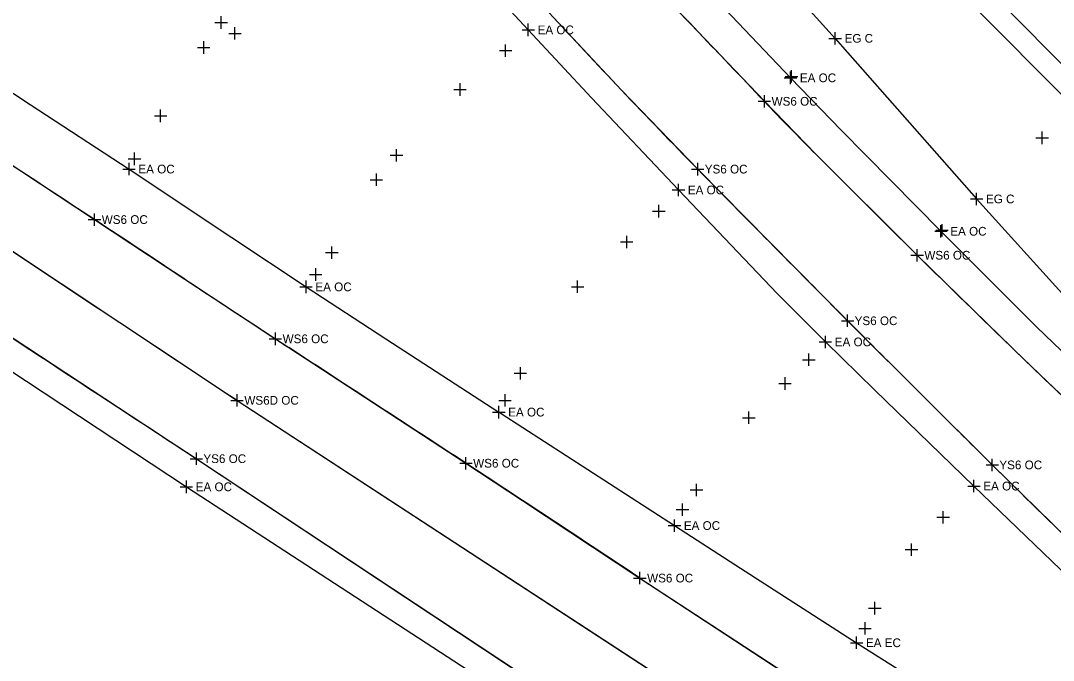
# Model space of a CAD drawing. Extents: x 1324236 to 1326110, y 459090 to 460782.
# Drawn here: x 1325694.6 to 1325860.4, y 459650.5 to 459753.2 of the extents above; entities that cross this region are included whole.
import ezdxf

# ---------------------------------------------------------------- set-up
doc = ezdxf.new("R2010")
doc.units = 0
for name, color, linetype in [('BD_X_Canopy', 7, 'Continuous'), ('DR_X_Ditch', 7, 'Continuous'), ('DV_X_Property_Line', 7, 'Continuous'), ('LT_X_Poles', 7, 'Continuous'), ('PM_X_Edge_Line', 7, 'Continuous'), ('PM_X_Lane_Line', 7, 'Continuous'), ('PV_X_Shoulder', 7, 'Continuous'), ('PV_X_Shoulder_Aggregate', 7, 'Continuous'), ('RW_X_CL', 7, 'Continuous'), ('VG_X_Flower_Bed', 7, 'Continuous')]:
    doc.layers.add(name, color=color, linetype=linetype)

msp = doc.modelspace()

# ---------------------------------------------------------------- linework, layer by layer
at = {"layer": 'BD_X_Canopy'}
msp.add_lwpolyline([(1325560.79, 459804.3), (1325643.88, 459749.04), (1325672.8, 459729.82), (1325672.8, 459729.82), (1325729.36, 459692.27), (1325729.36, 459692.27), (1325817.9, 459634.46)], dxfattribs=at)
at = {"layer": 'DR_X_Ditch'}
for points in [[(1325555.27, 459794.26), (1325588.76, 459771.64), (1325622.37, 459749.18), (1325622.37, 459749.18), (1325672.54, 459715.96), (1325722.82, 459682.9), (1325722.82, 459682.9), (1325810.46, 459624.88)], [(1325791.45, 459763.97), (1325814, 459740.29), (1325814, 459740.29), (1325822.27, 459731.78), (1325822.27, 459731.78), (1325838.52, 459715.57), (1325838.52, 459715.57), (1325854.14, 459700.33), (1325854.14, 459700.33), (1325862.14, 459692.66)], [(1325865.07, 459667.75), (1325850.59, 459681.9), (1325850.59, 459681.9), (1325839.79, 459692.63), (1325839.79, 459692.63), (1325827.37, 459705.05), (1325827.37, 459705.05), (1325814.8, 459717.71), (1325814.8, 459717.71), (1325803.31, 459729.4), (1325803.31, 459729.4), (1325791.07, 459742.09), (1325791.07, 459742.09), (1325779.41, 459754.55)], [(1325691.95, 459730.88), (1325706.48, 459721.3), (1325706.48, 459721.3), (1325720.99, 459711.73), (1325720.99, 459711.73), (1325735.51, 459702.15), (1325735.51, 459702.15), (1325737.67, 459700.73), (1325737.67, 459700.73), (1325766.09, 459682.17), (1325766.09, 459682.17), (1325775.17, 459676.21), (1325775.17, 459676.21), (1325794.01, 459663.73), (1325794.01, 459663.73), (1325823.6, 459644.37)]]:
    msp.add_lwpolyline(points, dxfattribs=at)
at = {"layer": 'DV_X_Property_Line'}
for p, q in [((1325775.1, 459751.76), (1325777.1, 459751.76)), ((1325776.1, 459750.76), (1325776.1, 459752.76)), ((1325825.37, 459749.4), (1325825.37, 459751.4)), ((1325824.37, 459750.4), (1325826.37, 459750.4)), ((1325818.19, 459743.06), (1325818.19, 459745.06)), ((1325817.19, 459744.06), (1325819.19, 459744.06)), ((1325712.02, 459728.41), (1325712.02, 459730.41)), ((1325711.02, 459729.41), (1325713.02, 459729.41)), ((1325800.21, 459725.05), (1325800.21, 459727.05)), ((1325799.21, 459726.05), (1325801.21, 459726.05)), ((1325848.07, 459723.61), (1325848.07, 459725.61)), ((1325847.07, 459724.61), (1325849.07, 459724.61)), ((1325842.34, 459718.42), (1325842.34, 459720.42)), ((1325841.34, 459719.42), (1325843.34, 459719.42)), ((1325740.43, 459709.49), (1325740.43, 459711.49)), ((1325739.43, 459710.49), (1325741.43, 459710.49)), ((1325822.8, 459701.65), (1325824.8, 459701.65)), ((1325823.8, 459700.65), (1325823.8, 459702.65)), ((1325770.38, 459690.38), (1325772.38, 459690.38)), ((1325771.38, 459689.38), (1325771.38, 459691.38)), ((1325720.22, 459678.38), (1325722.22, 459678.38)), ((1325721.22, 459677.38), (1325721.22, 459679.38)), ((1325846.64, 459678.5), (1325848.64, 459678.5)), ((1325847.64, 459677.5), (1325847.64, 459679.5)), ((1325798.57, 459672.16), (1325800.57, 459672.16)), ((1325799.57, 459671.16), (1325799.57, 459673.16)), ((1325828.8, 459652.34), (1325828.8, 459654.34)), ((1325827.8, 459653.34), (1325829.8, 459653.34))]:
    msp.add_line(p, q, dxfattribs=at)
at = {"layer": 'LT_X_Poles'}
for points in [[(1325555.27, 459794.26), (1325588.76, 459771.64), (1325622.37, 459749.18), (1325622.37, 459749.18), (1325672.54, 459715.96), (1325722.82, 459682.9), (1325722.82, 459682.9), (1325810.46, 459624.88)], [(1325791.45, 459763.97), (1325814, 459740.29), (1325814, 459740.29), (1325822.27, 459731.78), (1325822.27, 459731.78), (1325838.52, 459715.57), (1325838.52, 459715.57), (1325854.14, 459700.33), (1325854.14, 459700.33), (1325862.14, 459692.66)], [(1325865.07, 459667.75), (1325850.59, 459681.9), (1325850.59, 459681.9), (1325839.79, 459692.63), (1325839.79, 459692.63), (1325827.37, 459705.05), (1325827.37, 459705.05), (1325814.8, 459717.71), (1325814.8, 459717.71), (1325803.31, 459729.4), (1325803.31, 459729.4), (1325791.07, 459742.09), (1325791.07, 459742.09), (1325779.41, 459754.55)], [(1325691.95, 459730.88), (1325706.48, 459721.3), (1325706.48, 459721.3), (1325720.99, 459711.73), (1325720.99, 459711.73), (1325735.51, 459702.15), (1325735.51, 459702.15), (1325737.67, 459700.73), (1325737.67, 459700.73), (1325766.09, 459682.17), (1325766.09, 459682.17), (1325775.17, 459676.21), (1325775.17, 459676.21), (1325794.01, 459663.73), (1325794.01, 459663.73), (1325823.6, 459644.37)]]:
    msp.add_lwpolyline(points, dxfattribs=at)
at = {"layer": 'PM_X_Edge_Line'}
for p, q in [((1325722.82, 459682.9), (1325810.46, 459624.88)), ((1325794.01, 459663.73), (1325823.6, 459644.37))]:
    msp.add_line(p, q, dxfattribs=at)
for centre, radius, start, end in [((1383694.65, 514882.33), 79942.57, 223.5885223, 223.6119585), ((1326587.02, 460498.44), 1098, 222.64858, 223.5389), ((1335510.5, 474627.07), 17864.12, 236.391202, 236.777207), ((1326640.79, 460549.54), 1172.19, 223.5389, 224.40059), ((1326237.59, 460143.83), 585.05, 223.61196, 224.77347), ((1327378.13, 461275.39), 2191.67, 224.77347, 225.37357), ((1183238.06, 243554.56), 258892.46, 56.612432, 56.616283), ((1328401.12, 462273.42), 3636.03, 224.40059, 224.65892), ((1314264.06, 442359.77), 20793.06, 56.564516, 56.612432), ((1328877.32, 462743.98), 4305.5, 224.65892, 224.89631), ((1328639.98, 462572.3), 4001.13, 225.55958, 225.87212), ((1339091.07, 479963.86), 24267.43, 236.567946, 236.609002), ((1329595.82, 463459.88), 5319.77, 224.89631, 225.08549), ((1326059.04, 460192.99), 587.88, 236.609, 236.8609), ((1270285.12, 374763.47), 101436.31, 56.8417191, 56.8608953), ((1326573.5, 460441.93), 1033.16, 225.87212, 226.48718), ((1328662.89, 462524.16), 3998.43, 225.08549, 225.30371), ((1324549.17, 457819.56), 2224.91, 56.56212, 56.84172), ((1326994.07, 460837.57), 1625.77, 225.30371, 226.0172), ((1320462, 451629.95), 9642.2, 56.427808, 56.562118)]:
    msp.add_arc(centre, radius, start, end, dxfattribs=at)
at = {"layer": 'PM_X_Lane_Line'}
msp.add_line((1325729.36, 459692.27), (1325817.9, 459634.46), dxfattribs=at)
msp.add_arc((1441552.88, 634212.06), 209457.02, 236.4103992, 236.4289701, dxfattribs=at)
at = {"layer": 'PV_X_Shoulder'}
for points in [[(1325553.3, 459790.42), (1325634.91, 459735.61), (1325634.91, 459735.61), (1325664.15, 459716.09), (1325664.15, 459716.09), (1325721.22, 459678.38), (1325721.22, 459678.38), (1325808.28, 459621.69)], [(1325795.1, 459768.39), (1325818.19, 459744.06), (1325818.19, 459744.06), (1325826.31, 459735.63), (1325826.31, 459735.63), (1325842.34, 459719.42), (1325842.34, 459719.42), (1325857.74, 459704), (1325857.74, 459704), (1325865.61, 459696.45)], [(1325867.12, 459659.77), (1325847.64, 459678.5), (1325847.64, 459678.5), (1325831.67, 459693.94), (1325831.67, 459693.94), (1325823.8, 459701.65), (1325823.8, 459701.65), (1325816.08, 459709.44), (1325816.08, 459709.44), (1325800.21, 459726.05), (1325800.21, 459726.05), (1325786.26, 459740.86), (1325786.26, 459740.86), (1325776.1, 459751.76), (1325776.1, 459751.76), (1325765.62, 459763.11)], [(1325682.38, 459748.84), (1325696.17, 459739.79), (1325696.17, 459739.79), (1325712.02, 459729.41), (1325712.02, 459729.41), (1325728.51, 459718.41), (1325728.51, 459718.41), (1325740.43, 459710.49), (1325740.43, 459710.49), (1325753.22, 459702.15), (1325753.22, 459702.15), (1325771.38, 459690.38), (1325771.38, 459690.38), (1325771.76, 459690.14), (1325771.76, 459690.14), (1325799.57, 459672.16), (1325809.44, 459665.8), (1325809.44, 459665.8), (1325828.8, 459653.34), (1325828.8, 459653.34), (1325855.9, 459636.22)]]:
    msp.add_lwpolyline(points, dxfattribs=at)
at = {"layer": 'PV_X_Shoulder_Aggregate'}
msp.add_lwpolyline([(1325606.5, 460003.97), (1325627.86, 459979.71), (1325648.47, 459953.75), (1325670.82, 459926.9), (1325690.92, 459900.29), (1325711.62, 459873.72), (1325733.33, 459849.01), (1325756.75, 459825.62), (1325779.78, 459800.49), (1325802.43, 459775.88), (1325825.37, 459750.4), (1325848.07, 459724.61), (1325869.88, 459700.51), (1325892.16, 459676.27), (1325913.97, 459651.72)], dxfattribs=at)
at = {"layer": 'RW_X_CL'}
for p, q in [((1325725.8, 459752.94), (1325727.8, 459752.94)), ((1325726.8, 459751.94), (1325726.8, 459753.94)), ((1325729.01, 459750.19), (1325729.01, 459752.19)), ((1325724.01, 459747.94), (1325724.01, 459749.94)), ((1325728.01, 459751.19), (1325730.01, 459751.19)), ((1325723.01, 459748.94), (1325725.01, 459748.94)), ((1325771.47, 459748.43), (1325773.47, 459748.43)), ((1325772.47, 459747.43), (1325772.47, 459749.43)), ((1325818.35, 459743.3), (1325818.35, 459745.3)), ((1325765.16, 459741.18), (1325765.16, 459743.18)), ((1325817.35, 459744.3), (1325819.35, 459744.3)), ((1325764.16, 459742.18), (1325766.16, 459742.18)), ((1325813, 459740.29), (1325815, 459740.29)), ((1325814, 459739.29), (1325814, 459741.29)), ((1325717.08, 459736.96), (1325717.08, 459738.96)), ((1325716.08, 459737.96), (1325718.08, 459737.96)), ((1325858.59, 459733.42), (1325858.59, 459735.42)), ((1325857.59, 459734.42), (1325859.59, 459734.42)), ((1325712.9, 459730.05), (1325712.9, 459732.05)), ((1325753.95, 459731.62), (1325755.95, 459731.62)), ((1325754.95, 459730.62), (1325754.95, 459732.62)), ((1325711.9, 459731.05), (1325713.9, 459731.05)), ((1325803.31, 459728.4), (1325803.31, 459730.4)), ((1325751.72, 459726.69), (1325751.72, 459728.69)), ((1325802.31, 459729.4), (1325804.31, 459729.4)), ((1325750.72, 459727.69), (1325752.72, 459727.69)), ((1325797.05, 459721.64), (1325797.05, 459723.64)), ((1325706.48, 459720.3), (1325706.48, 459722.3)), ((1325796.05, 459722.64), (1325798.05, 459722.64)), ((1325705.48, 459721.3), (1325707.48, 459721.3)), ((1325842.53, 459718.58), (1325842.53, 459720.58)), ((1325791.9, 459716.71), (1325791.9, 459718.71)), ((1325841.53, 459719.58), (1325843.53, 459719.58)), ((1325744.57, 459715), (1325744.57, 459717)), ((1325790.9, 459717.71), (1325792.9, 459717.71)), ((1325838.52, 459714.57), (1325838.52, 459716.57)), ((1325743.57, 459716), (1325745.57, 459716)), ((1325837.52, 459715.57), (1325839.52, 459715.57)), ((1325741.99, 459711.47), (1325741.99, 459713.47)), ((1325740.99, 459712.47), (1325742.99, 459712.47)), ((1325784.03, 459709.51), (1325784.03, 459711.51)), ((1325783.03, 459710.51), (1325785.03, 459710.51)), ((1325826.37, 459705.05), (1325828.37, 459705.05)), ((1325827.37, 459704.05), (1325827.37, 459706.05)), ((1325734.51, 459702.15), (1325736.51, 459702.15)), ((1325735.51, 459701.15), (1325735.51, 459703.15)), ((1325820.13, 459698.79), (1325822.13, 459698.79)), ((1325821.13, 459697.79), (1325821.13, 459699.79)), ((1325773.84, 459696.61), (1325775.84, 459696.61)), ((1325774.84, 459695.61), (1325774.84, 459697.61)), ((1325816.32, 459694.98), (1325818.32, 459694.98)), ((1325817.32, 459693.98), (1325817.32, 459695.98)), ((1325729.36, 459691.27), (1325729.36, 459693.27)), ((1325772.37, 459691.27), (1325772.37, 459693.27)), ((1325728.36, 459692.27), (1325730.36, 459692.27)), ((1325771.37, 459692.27), (1325773.37, 459692.27)), ((1325811.51, 459688.48), (1325811.51, 459690.48)), ((1325810.51, 459689.48), (1325812.51, 459689.48)), ((1325722.82, 459681.9), (1325722.82, 459683.9)), ((1325721.82, 459682.9), (1325723.82, 459682.9)), ((1325765.09, 459682.17), (1325767.09, 459682.17)), ((1325766.09, 459681.17), (1325766.09, 459683.17)), ((1325849.59, 459681.9), (1325851.59, 459681.9)), ((1325850.59, 459680.9), (1325850.59, 459682.9)), ((1325803.1, 459676.88), (1325803.1, 459678.88)), ((1325802.1, 459677.88), (1325804.1, 459677.88)), ((1325800.86, 459673.72), (1325800.86, 459675.72)), ((1325799.86, 459674.72), (1325801.86, 459674.72)), ((1325841.7, 459673.49), (1325843.7, 459673.49)), ((1325842.7, 459672.49), (1325842.7, 459674.49)), ((1325837.61, 459667.29), (1325837.61, 459669.29)), ((1325836.61, 459668.29), (1325838.61, 459668.29)), ((1325793.01, 459663.73), (1325795.01, 459663.73)), ((1325794.01, 459662.73), (1325794.01, 459664.73)), ((1325830.74, 459658.89), (1325832.74, 459658.89)), ((1325831.74, 459657.89), (1325831.74, 459659.89)), ((1325829.17, 459655.64), (1325831.17, 459655.64)), ((1325830.17, 459654.64), (1325830.17, 459656.64))]:
    msp.add_line(p, q, dxfattribs=at)
at = {"layer": 'VG_X_Flower_Bed'}
for p, q in [((1325978.26, 459628.97), (1325795.75, 459812.7)), ((1325975.77, 459626.5), (1325793.27, 459810.24))]:
    msp.add_line(p, q, dxfattribs=at)

# ---------------------------------------------------------------- texts
at = {"layer": 'DV_X_Property_Line'}
for s, p in [('EA OC', (1325777.6, 459751.06)), ('EG C', (1325826.87, 459749.7)), ('EA OC', (1325819.69, 459743.36)), ('EA OC', (1325713.52, 459728.71)), ('EA OC', (1325801.71, 459725.35)), ('EG C', (1325849.57, 459723.91)), ('EA OC', (1325843.84, 459718.72)), ('EA OC', (1325741.93, 459709.79)), ('EA OC', (1325825.3, 459700.95)), ('EA OC', (1325772.88, 459689.68)), ('EA OC', (1325722.72, 459677.68)), ('EA OC', (1325849.14, 459677.8)), ('EA OC', (1325801.07, 459671.46)), ('EA EC', (1325830.3, 459652.64))]:
    msp.add_text(s, height=1.4, dxfattribs=at).set_placement(p)
at = {"layer": 'RW_X_CL'}
for s, p in [('WS6 OC', (1325815.16, 459739.59)), ('YS6 OC', (1325804.43, 459728.7)), ('WS6 OC', (1325707.64, 459720.6)), ('WS6 OC', (1325839.68, 459714.87)), ('YS6 OC', (1325828.49, 459704.35)), ('WS6 OC', (1325736.67, 459701.45)), ('WS6D OC', (1325730.53, 459691.57)), ('YS6 OC', (1325723.95, 459682.2)), ('WS6 OC', (1325767.26, 459681.47)), ('YS6 OC', (1325851.72, 459681.2)), ('WS6 OC', (1325795.18, 459663.03))]:
    msp.add_text(s, height=1.4, dxfattribs=at).set_placement(p)

doc.saveas('drawing.dxf')
